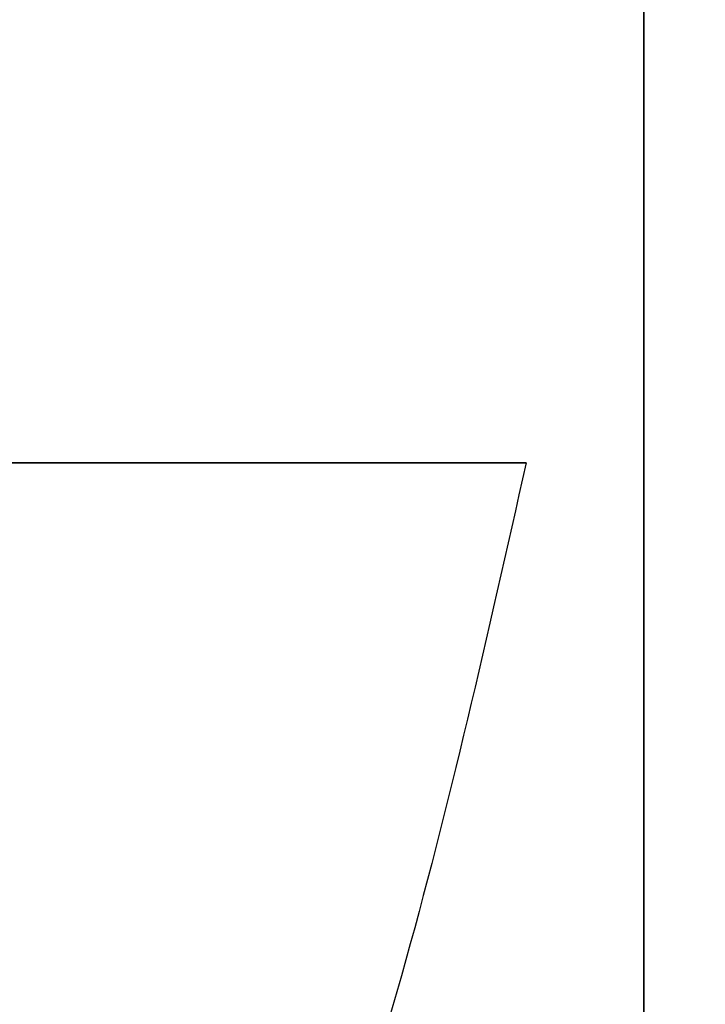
# Model space of a CAD drawing. Header units: millimetres. Extents: x -3796 to -2903, y 325 to 354.
# Tile 609 of 656: x -2971.53 to -2970.29, y 336.5 to 338.28. Entities that reach past the tile are written whole.
import ezdxf

# ---------------------------------------------------------------- set-up
doc = ezdxf.new("R2010")
doc.units = ezdxf.units.MM
doc.layers.add('METAL NEGRO', color=7, linetype='Continuous')

msp = doc.modelspace()

# ---------------------------------------------------------------- linework, layer by layer
at = {"layer": 'METAL NEGRO'}
for p, q in [((-2970.399, 346.0669, 2980.5078), (-2970.399, 333.0669, 2980.5078)), ((-2975.4276, 337.4829, 1878.5872), (-2970.6117, 337.4829, 1878.5872))]:
    msp.add_line(p, q, dxfattribs=at)
at = {"layer": 'METAL NEGRO', "extrusion": (0, -1, 0)}
msp.add_arc((-2981.8894, 1878.5872, -337.4829), 11.2777, 336.03481, 23.96519, dxfattribs=at)
at = {"layer": 'METAL NEGRO'}
for points in [[(-2970.399, 346.0671, 2980.261), (-2970.399, 333.0671, 2980.2547)], [(-2970.399, 333.0668, 2980.7547), (-2970.399, 346.0668, 2980.761)]]:
    msp.add_open_spline(points, degree=1, dxfattribs=at)
msp.add_rational_spline([(-2970.6117, 337.4829, 1878.5872), (-2972.4571, 328.2329, 1878.5872), (-2981.8894, 328.2329, 1878.5872)], [0.931934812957, 0.746414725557, 1], degree=2, dxfattribs=at)

doc.saveas('drawing.dxf')
